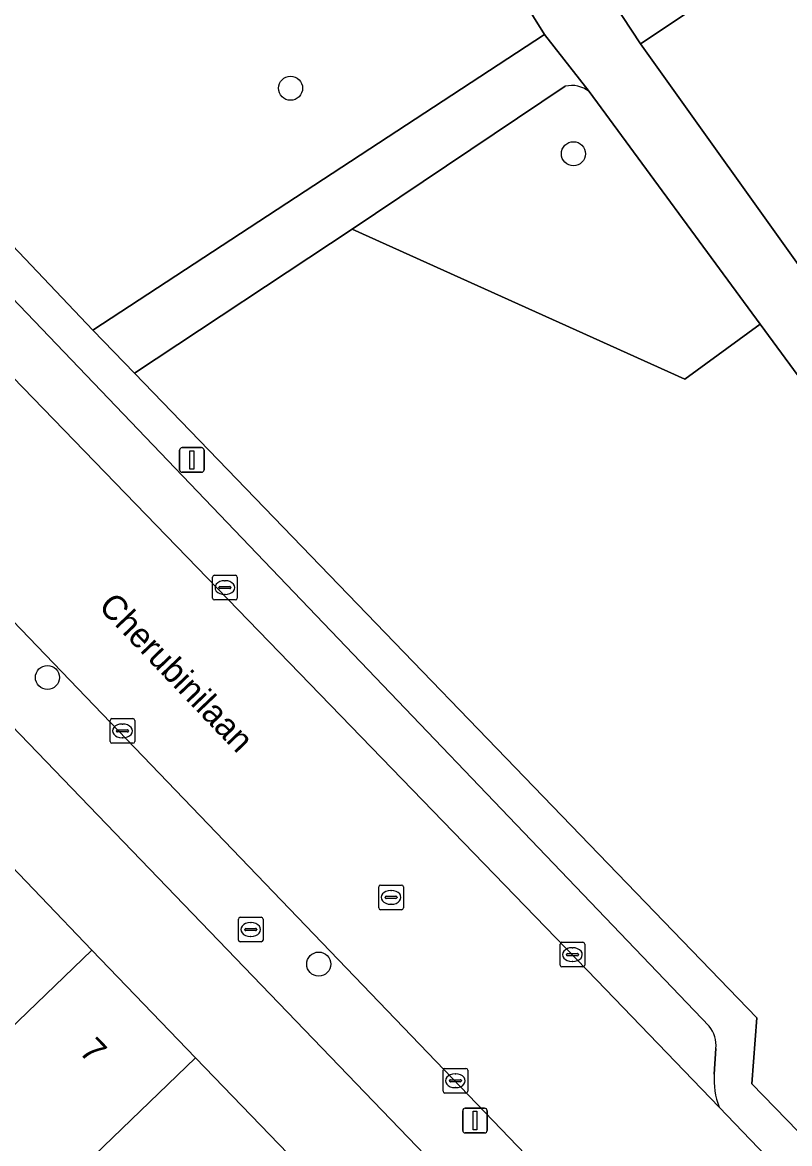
# Model space of a CAD drawing. Extents: x 159039 to 160102, y 381214 to 382524.
# Drawn here: x 159612.56 to 159643.7, y 382148.42 to 382193.93 of the extents above; entities that cross this region are included whole.
import ezdxf

# ---------------------------------------------------------------- set-up
doc = ezdxf.new("R2010")
doc.units = 0
for name, color, linetype in [('IMGEO_Boom', 7, 'Continuous'), ('IMGEO_Brandkraan', 7, 'Continuous'), ('IMGEO_Erf', 7, 'Continuous'), ('IMGEO_Groenvoorziening', 7, 'Continuous'), ('IMGEO_Kolk', 7, 'Continuous'), ('IMGEO_Lichtmast', 7, 'Continuous'), ('IMGEO_Openbare_ruimte_label', 7, 'Continuous'), ('IMGEO_Pand', 7, 'Continuous'), ('IMGEO_Pand_nummerreeks', 7, 'Continuous'), ('IMGEO_Parkeervlak_open', 7, 'Continuous'), ('IMGEO_Rijbaan_lokaal_open', 7, 'Continuous'), ('IMGEO_Rioolput', 7, 'Continuous'), ('IMGEO_Voetpad_gesloten', 7, 'Continuous'), ('IMGEO_Voetpad_open', 7, 'Continuous')]:
    doc.layers.add(name, color=color, linetype=linetype)

msp = doc.modelspace()

# ---------------------------------------------------------------- linework, layer by layer
at = {"layer": 'IMGEO_Boom'}
for centre in [(159623.441, 382191.261), (159634.924, 382188.601), (159613.572, 382167.343), (159624.584, 382155.708)]:
    msp.add_circle(centre, 0.489, dxfattribs=at)
at = {"layer": 'IMGEO_Brandkraan'}
for p, q in [((159621.323, 382156.686), (159621.323, 382157.538)), ((159621.398, 382157.612), (159622.25, 382157.612)), ((159621.811, 382157.392), (159621.836, 382157.392)), ((159622.324, 382157.538), (159622.324, 382156.686)), ((159621.582, 382157.106), (159621.582, 382157.118)), ((159622.02, 382157.069), (159621.622, 382157.069)), ((159621.625, 382157.155), (159622.023, 382157.155)), ((159622.066, 382157.118), (159622.066, 382157.106)), ((159622.25, 382156.612), (159621.398, 382156.612)), ((159621.834, 382156.832), (159621.809, 382156.832))]:
    msp.add_line(p, q, dxfattribs=at)
for points in [[(159621.323, 382156.686), (159621.323, 382157.538)], [(159621.398, 382157.612), (159622.25, 382157.612)], [(159622.324, 382157.538), (159622.324, 382156.686)], [(159622.25, 382156.612), (159621.398, 382156.612)]]:
    msp.add_lwpolyline(points, dxfattribs=at)
for centre, radius, start, end in [((159621.4, 382157.536), 0.0765, 91.552, 178.448), ((159621.4, 382157.536), 0.0765, 91.552, 178.448), ((159622.248, 382157.536), 0.0765, 1.552, 88.448), ((159622.248, 382157.536), 0.0765, 1.552, 88.448), ((159621.622, 382157.115), 0.0403, 85.8775, 175.7526), ((159621.619, 382157.105), 0.0366, 178.938, 274.7102), ((159622.023, 382157.112), 0.043, 264.8664, 352.4533), ((159622.027, 382157.117), 0.0386, 1.7309, 96.639), ((159621.4, 382156.688), 0.0765, 181.552, 268.448), ((159621.4, 382156.688), 0.0765, 181.552, 268.448), ((159622.248, 382156.688), 0.0765, 271.552, 358.448), ((159622.248, 382156.688), 0.0765, 271.552, 358.448)]:
    msp.add_arc(centre, radius, start, end, dxfattribs=at)
for centre, major_axis, ratio, start_param, end_param in [((159621.81, 382157.112), (-0.387, 0.002), 0.722429, 4.712389, 7.853982), ((159621.835, 382157.112), (-0.39, 0.002), 0.717154, 1.570796, 4.712389)]:
    msp.add_ellipse(centre, major_axis=major_axis, ratio=ratio, start_param=start_param, end_param=end_param, dxfattribs=at)
at = {"layer": 'IMGEO_Erf'}
msp.add_lwpolyline([(159587.584, 382188.304), (159586.022, 382186.754), (159590.362, 382182.247), (159594.639, 382177.806), (159598.696, 382173.594), (159602.963, 382169.164), (159606.989, 382164.984), (159611.213, 382160.598), (159615.372, 382156.28), (159619.584, 382151.907), (159623.724, 382147.608), (159627.917, 382143.255), (159632.003, 382139.012), (159634.861, 382141.764), (159590.054, 382188.286)], dxfattribs=at)
at = {"layer": 'IMGEO_Groenvoorziening'}
for points in [[(159578.678, 382216.857), (159596.343, 382198.603), (159599.113, 382198.62), (159615.415, 382181.447), (159633.755, 382193.439), (159628.279, 382202.233)], [(159655.013, 382204.639), (159637.645, 382193.062), (159644.797, 382183.058), (159648.938, 382185.999), (159646.353, 382190.654), (159658.916, 382199.629)], [(159634.589, 382191.341), (159625.946, 382185.541), (159639.441, 382179.455), (159642.508, 382181.681), (159635.564, 382191.124)], [(159642.508, 382181.681), (159639.441, 382179.455), (159625.946, 382185.541), (159617.105, 382179.697), (159642.367, 382153.526), (159642.173, 382150.843), (159652.938, 382139.768), (159665.147, 382149.537)], [(159665.257, 382150.31), (159655.1, 382164.559), (159642.508, 382181.681)]]:
    msp.add_lwpolyline(points, dxfattribs=at)
msp.add_arc((159634.854, 382190.233), 1.139, 51.4466, 103.4585, dxfattribs=at)
at = {"layer": 'IMGEO_Kolk'}
for p, q in [((159620.349, 382171.491), (159621.201, 382171.491)), ((159620.274, 382170.565), (159620.274, 382171.417)), ((159620.576, 382171.034), (159620.974, 382171.034)), ((159620.762, 382171.271), (159620.787, 382171.271)), ((159621.275, 382171.417), (159621.275, 382170.565)), ((159620.533, 382170.985), (159620.533, 382170.997)), ((159620.971, 382170.948), (159620.573, 382170.948)), ((159620.785, 382170.711), (159620.76, 382170.711)), ((159621.017, 382170.997), (159621.017, 382170.985)), ((159621.201, 382170.491), (159620.349, 382170.491)), ((159616.116, 382164.748), (159616.116, 382165.6)), ((159616.191, 382165.674), (159617.043, 382165.674)), ((159617.117, 382165.6), (159617.117, 382164.748)), ((159616.375, 382165.168), (159616.375, 382165.18)), ((159616.813, 382165.131), (159616.415, 382165.131)), ((159616.418, 382165.217), (159616.816, 382165.217)), ((159616.604, 382165.454), (159616.629, 382165.454)), ((159616.859, 382165.18), (159616.859, 382165.168)), ((159617.043, 382164.674), (159616.191, 382164.674)), ((159616.627, 382164.894), (159616.602, 382164.894)), ((159634.383, 382155.667), (159634.383, 382156.519)), ((159634.458, 382156.593), (159635.31, 382156.593)), ((159635.384, 382156.519), (159635.384, 382155.667)), ((159634.642, 382156.087), (159634.642, 382156.099)), ((159635.08, 382156.05), (159634.682, 382156.05)), ((159634.685, 382156.136), (159635.083, 382156.136)), ((159634.871, 382156.373), (159634.896, 382156.373)), ((159635.126, 382156.099), (159635.126, 382156.087)), ((159635.31, 382155.593), (159634.458, 382155.593)), ((159634.894, 382155.813), (159634.869, 382155.813)), ((159629.707, 382151.473), (159630.559, 382151.473)), ((159629.632, 382150.547), (159629.632, 382151.399)), ((159629.934, 382151.016), (159630.332, 382151.016)), ((159630.12, 382151.253), (159630.145, 382151.253)), ((159630.633, 382151.399), (159630.633, 382150.547)), ((159629.891, 382150.967), (159629.891, 382150.979)), ((159630.329, 382150.93), (159629.931, 382150.93)), ((159630.143, 382150.693), (159630.118, 382150.693)), ((159630.375, 382150.979), (159630.375, 382150.967)), ((159630.559, 382150.473), (159629.707, 382150.473))]:
    msp.add_line(p, q, dxfattribs=at)
for points in [[(159620.349, 382171.491), (159621.201, 382171.491)], [(159620.274, 382170.565), (159620.274, 382171.417)], [(159621.275, 382171.417), (159621.275, 382170.565)], [(159621.201, 382170.491), (159620.349, 382170.491)], [(159616.116, 382164.748), (159616.116, 382165.6)], [(159616.191, 382165.674), (159617.043, 382165.674)], [(159617.117, 382165.6), (159617.117, 382164.748)], [(159617.043, 382164.674), (159616.191, 382164.674)], [(159634.383, 382155.667), (159634.383, 382156.519)], [(159634.458, 382156.593), (159635.31, 382156.593)], [(159635.384, 382156.519), (159635.384, 382155.667)], [(159635.31, 382155.593), (159634.458, 382155.593)], [(159629.707, 382151.473), (159630.559, 382151.473)], [(159629.632, 382150.547), (159629.632, 382151.399)], [(159630.633, 382151.399), (159630.633, 382150.547)], [(159630.559, 382150.473), (159629.707, 382150.473)]]:
    msp.add_lwpolyline(points, dxfattribs=at)
for centre, radius, start, end in [((159620.351, 382171.415), 0.0765, 91.552, 178.448), ((159620.351, 382171.415), 0.0765, 91.552, 178.448), ((159621.199, 382171.415), 0.0765, 1.552, 88.448), ((159621.199, 382171.415), 0.0765, 1.552, 88.448), ((159620.573, 382170.994), 0.0403, 85.8775, 175.7526), ((159620.978, 382170.996), 0.0386, 1.7309, 96.639), ((159620.351, 382170.567), 0.0765, 181.552, 268.448), ((159620.351, 382170.567), 0.0765, 181.552, 268.448), ((159620.57, 382170.984), 0.0366, 178.938, 274.7102), ((159620.974, 382170.991), 0.043, 264.8664, 352.4533), ((159621.199, 382170.567), 0.0765, 271.552, 358.448), ((159621.199, 382170.567), 0.0765, 271.552, 358.448), ((159616.193, 382165.598), 0.0765, 91.552, 178.448), ((159616.193, 382165.598), 0.0765, 91.552, 178.448), ((159617.041, 382165.598), 0.0765, 1.552, 88.448), ((159617.041, 382165.598), 0.0765, 1.552, 88.448), ((159616.415, 382165.177), 0.0403, 85.8775, 175.7526), ((159616.412, 382165.167), 0.0366, 178.938, 274.7102), ((159616.816, 382165.174), 0.043, 264.8664, 352.4533), ((159616.82, 382165.179), 0.0386, 1.7309, 96.639), ((159616.193, 382164.75), 0.0765, 181.552, 268.448), ((159616.193, 382164.75), 0.0765, 181.552, 268.448), ((159617.041, 382164.75), 0.0765, 271.552, 358.448), ((159617.041, 382164.75), 0.0765, 271.552, 358.448), ((159634.46, 382156.517), 0.0765, 91.552, 178.448), ((159634.46, 382156.517), 0.0765, 91.552, 178.448), ((159635.308, 382156.517), 0.0765, 1.552, 88.448), ((159635.308, 382156.517), 0.0765, 1.552, 88.448), ((159634.682, 382156.096), 0.0403, 85.8775, 175.7526), ((159634.679, 382156.086), 0.0366, 178.938, 274.7102), ((159635.083, 382156.093), 0.043, 264.8664, 352.4533), ((159635.087, 382156.098), 0.0386, 1.7309, 96.639), ((159634.46, 382155.669), 0.0765, 181.552, 268.448), ((159634.46, 382155.669), 0.0765, 181.552, 268.448), ((159635.308, 382155.669), 0.0765, 271.552, 358.448), ((159635.308, 382155.669), 0.0765, 271.552, 358.448), ((159629.709, 382151.397), 0.0765, 91.552, 178.448), ((159629.709, 382151.397), 0.0765, 91.552, 178.448), ((159630.557, 382151.397), 0.0765, 1.552, 88.448), ((159630.557, 382151.397), 0.0765, 1.552, 88.448), ((159629.931, 382150.976), 0.0403, 85.8775, 175.7526), ((159630.336, 382150.978), 0.0386, 1.7309, 96.639), ((159629.709, 382150.549), 0.0765, 181.552, 268.448), ((159629.709, 382150.549), 0.0765, 181.552, 268.448), ((159629.928, 382150.966), 0.0366, 178.938, 274.7102), ((159630.332, 382150.973), 0.043, 264.8664, 352.4533), ((159630.557, 382150.549), 0.0765, 271.552, 358.448), ((159630.557, 382150.549), 0.0765, 271.552, 358.448)]:
    msp.add_arc(centre, radius, start, end, dxfattribs=at)
for centre, major_axis, ratio, start_param, end_param in [((159620.761, 382170.991), (-0.387, 0.002), 0.722429, 4.712389, 7.853982), ((159620.786, 382170.991), (-0.39, 0.002), 0.717154, 1.570796, 4.712389), ((159616.603, 382165.174), (-0.387, 0.002), 0.722429, 4.712389, 7.853982), ((159616.628, 382165.174), (-0.39, 0.002), 0.717154, 1.570796, 4.712389), ((159634.87, 382156.093), (-0.387, 0.002), 0.722429, 4.712389, 7.853982), ((159634.895, 382156.093), (-0.39, 0.002), 0.717154, 1.570796, 4.712389), ((159630.119, 382150.973), (-0.387, 0.002), 0.722429, 4.712389, 7.853982), ((159630.144, 382150.973), (-0.39, 0.002), 0.717154, 1.570796, 4.712389)]:
    msp.add_ellipse(centre, major_axis=major_axis, ratio=ratio, start_param=start_param, end_param=end_param, dxfattribs=at)
at = {"layer": 'IMGEO_Lichtmast'}
for p, q in [((159618.938, 382175.772), (159618.938, 382176.572)), ((159618.938, 382176.572), (159618.938, 382175.772)), ((159619.038, 382176.672), (159619.828, 382176.672)), ((159619.828, 382176.672), (159619.038, 382176.672)), ((159619.928, 382176.572), (159619.928, 382175.772)), ((159619.928, 382175.772), (159619.928, 382176.572)), ((159619.828, 382175.672), (159619.038, 382175.672)), ((159619.038, 382175.672), (159619.828, 382175.672)), ((159630.43, 382148.958), (159630.43, 382149.758)), ((159630.43, 382149.758), (159630.43, 382148.958)), ((159630.53, 382149.858), (159631.32, 382149.858)), ((159631.32, 382149.858), (159630.53, 382149.858)), ((159631.42, 382149.758), (159631.42, 382148.958)), ((159631.42, 382148.958), (159631.42, 382149.758)), ((159631.32, 382148.858), (159630.53, 382148.858)), ((159630.53, 382148.858), (159631.32, 382148.858))]:
    msp.add_line(p, q, dxfattribs=at)
for points in [[(159619.358, 382176.547), (159619.508, 382176.547), (159619.508, 382175.797), (159619.358, 382175.797), (159619.358, 382176.547)], [(159630.85, 382149.733), (159631, 382149.733), (159631, 382148.983), (159630.85, 382148.983), (159630.85, 382149.733)]]:
    msp.add_lwpolyline(points, dxfattribs=at)
for centre, start, end in [((159619.038, 382176.572), 90, 180), ((159619.038, 382176.572), 90, 180), ((159619.828, 382176.572), 0, 90), ((159619.828, 382176.572), 360, 90), ((159619.038, 382175.772), 180, 270), ((159619.038, 382175.772), 180, 270), ((159619.828, 382175.772), 270, 0), ((159619.828, 382175.772), 270, 0), ((159630.53, 382149.758), 90, 180), ((159630.53, 382149.758), 90, 180), ((159631.32, 382149.758), 0, 90), ((159631.32, 382149.758), 360, 90), ((159630.53, 382148.958), 180, 270), ((159630.53, 382148.958), 180, 270), ((159631.32, 382148.958), 270, 0), ((159631.32, 382148.958), 270, 0)]:
    msp.add_arc(centre, 0.1, start, end, dxfattribs=at)
at = {"layer": 'IMGEO_Pand'}
for points in [[(159611.213, 382160.598), (159605.605, 382155.197), (159609.764, 382150.878), (159615.372, 382156.28)], [(159619.584, 382151.907), (159615.372, 382156.28), (159609.764, 382150.878), (159608.127, 382149.301), (159610.532, 382146.805), (159612.34, 382144.929), (159613.976, 382146.505)], [(159623.724, 382147.608), (159619.584, 382151.907), (159613.976, 382146.505), (159618.116, 382142.206)]]:
    msp.add_lwpolyline(points, close=True, dxfattribs=at)
at = {"layer": 'IMGEO_Parkeervlak_open'}
for points in [[(159595.112, 382197.425), (159611.32, 382180.401), (159635.868, 382155.051), (159640.843, 382149.906)], [(159640.435, 382153.191), (159598.883, 382196.607)], [(159640.643, 382151.238), (159640.706, 382152.277)]]:
    msp.add_lwpolyline(points, dxfattribs=at)
for centre, radius, start, end in [((159639.454, 382152.403), 1.258, 354.2539, 38.7761), ((159643.512, 382150.988), 2.879, 175.0133, 202.065)]:
    msp.add_arc(centre, radius, start, end, dxfattribs=at)
at = {"layer": 'IMGEO_Rijbaan_lokaal_open'}
for points in [[(159635.868, 382155.051), (159611.32, 382180.401), (159595.112, 382197.425), (159595.099, 382197.439), (159587.801, 382205.161), (159582.753, 382200.265), (159632.985, 382147.978), (159638.301, 382142.458), (159640.868, 382139.793), (159647.254, 382133.162), (159651.139, 382129.196), (159651.952, 382128.159), (159652.666, 382127.408)], [(159660.227, 382129.67), (159659.639, 382130.374), (159651.358, 382138.936), (159640.843, 382149.906), (159635.868, 382155.051)]]:
    msp.add_lwpolyline(points, dxfattribs=at)
at = {"layer": 'IMGEO_Rioolput'}
for p, q in [((159627.02, 382157.991), (159627.02, 382158.843)), ((159627.095, 382158.917), (159627.947, 382158.917)), ((159628.021, 382158.843), (159628.021, 382157.991)), ((159627.279, 382158.411), (159627.279, 382158.423)), ((159627.717, 382158.374), (159627.319, 382158.374)), ((159627.322, 382158.46), (159627.72, 382158.46)), ((159627.508, 382158.697), (159627.533, 382158.697)), ((159627.763, 382158.423), (159627.763, 382158.411)), ((159627.947, 382157.917), (159627.095, 382157.917)), ((159627.531, 382158.137), (159627.506, 382158.137))]:
    msp.add_line(p, q, dxfattribs=at)
for points in [[(159627.02, 382157.991), (159627.02, 382158.843)], [(159627.095, 382158.917), (159627.947, 382158.917)], [(159628.021, 382158.843), (159628.021, 382157.991)], [(159627.947, 382157.917), (159627.095, 382157.917)]]:
    msp.add_lwpolyline(points, dxfattribs=at)
for centre, radius, start, end in [((159627.097, 382158.841), 0.0765, 91.552, 178.448), ((159627.097, 382158.841), 0.0765, 91.552, 178.448), ((159627.945, 382158.841), 0.0765, 1.552, 88.448), ((159627.945, 382158.841), 0.0765, 1.552, 88.448), ((159627.319, 382158.42), 0.0403, 85.8775, 175.7526), ((159627.316, 382158.41), 0.0366, 178.938, 274.7102), ((159627.72, 382158.417), 0.043, 264.8664, 352.4533), ((159627.724, 382158.422), 0.0386, 1.7309, 96.639), ((159627.097, 382157.993), 0.0765, 181.552, 268.448), ((159627.097, 382157.993), 0.0765, 181.552, 268.448), ((159627.945, 382157.993), 0.0765, 271.552, 358.448), ((159627.945, 382157.993), 0.0765, 271.552, 358.448)]:
    msp.add_arc(centre, radius, start, end, dxfattribs=at)
for centre, major_axis, ratio, start_param, end_param in [((159627.507, 382158.417), (-0.387, 0.002), 0.722429, 4.712389, 7.853982), ((159627.532, 382158.417), (-0.39, 0.002), 0.717154, 1.570796, 4.712389)]:
    msp.add_ellipse(centre, major_axis=major_axis, ratio=ratio, start_param=start_param, end_param=end_param, dxfattribs=at)
at = {"layer": 'IMGEO_Voetpad_gesloten'}
for points in [[(159598.364, 382247.723), (159599.343, 382246.388), (159621.704, 382210.327), (159622.928, 382211.086), (159628.279, 382202.233), (159633.755, 382193.439), (159635.564, 382191.124), (159642.508, 382181.681), (159655.1, 382164.559), (159665.257, 382150.31)], [(159669.757, 382207.831), (159670.826, 382208.477), (159674.019, 382210.405), (159674.763, 382210.855), (159673.414, 382212.712), (159659.593, 382204.078), (159659.422, 382204.321), (159657.824, 382206.596), (159671.428, 382215.446), (159669.836, 382217.638), (159665.682, 382214.804), (159662.466, 382212.682), (159661.406, 382211.983), (159653.41, 382206.709), (159649.598, 382204.224), (159636.213, 382195.261), (159637.645, 382193.062), (159655.013, 382204.639)], [(159667.558, 382147.025), (159673.371, 382138.943), (159675.101, 382141.079), (159669.75, 382148.324), (159669.589, 382148.205), (159666.424, 382152.462), (159666.585, 382152.581), (159664.112, 382156.041), (159659.119, 382163.026), (159657.481, 382165.317), (159647.519, 382179.25), (159645.884, 382181.538), (159644.797, 382183.058), (159637.645, 382193.062), (159636.213, 382195.261), (159627.594, 382209.397), (159624.404, 382214.556)], [(159633.755, 382193.439), (159615.415, 382181.447), (159617.105, 382179.697), (159625.946, 382185.541), (159634.589, 382191.341)], [(159635.564, 382191.124), (159633.755, 382193.439)]]:
    msp.add_lwpolyline(points, dxfattribs=at)
msp.add_arc((159634.854, 382190.233), 1.139, 51.4466, 103.4585, dxfattribs=at)
at = {"layer": 'IMGEO_Voetpad_open'}
for points in [[(159657.775, 382134.622), (159654.57, 382137.959), (159654.396, 382138.152), (159652.938, 382139.768), (159642.173, 382150.843), (159642.367, 382153.526), (159617.105, 382179.697), (159615.415, 382181.447), (159599.113, 382198.62), (159596.343, 382198.603), (159578.678, 382216.857)], [(159570.581, 382208.302), (159582.544, 382195.788), (159582.709, 382195.901), (159584.825, 382193.532), (159587.827, 382190.52), (159590.054, 382188.286), (159634.861, 382141.764), (159636.049, 382140.53), (159647.71, 382128.423)], [(159652.666, 382127.408), (159651.952, 382128.159), (159651.139, 382129.196), (159647.254, 382133.162), (159640.868, 382139.793), (159638.301, 382142.458), (159632.985, 382147.978), (159582.753, 382200.265)], [(159598.883, 382196.607), (159640.435, 382153.191)], [(159640.706, 382152.277), (159640.643, 382151.238)], [(159640.843, 382149.906), (159651.358, 382138.936), (159659.639, 382130.374), (159660.227, 382129.67)]]:
    msp.add_lwpolyline(points, dxfattribs=at)
for centre, radius, start, end in [((159639.454, 382152.403), 1.258, 354.2539, 38.7761), ((159643.512, 382150.988), 2.879, 175.0133, 202.065)]:
    msp.add_arc(centre, radius, start, end, dxfattribs=at)

# ---------------------------------------------------------------- texts
at = {"layer": 'IMGEO_Openbare_ruimte_label'}
msp.add_text('Cherubinilaan', height=1, rotation=313.6621, dxfattribs=at).set_placement((159615.603, 382170.19))
at = {"layer": 'IMGEO_Pand_nummerreeks'}
msp.add_text('7', height=1, rotation=313.9236, dxfattribs=at).set_placement((159614.82, 382152.126))

doc.saveas('drawing.dxf')
